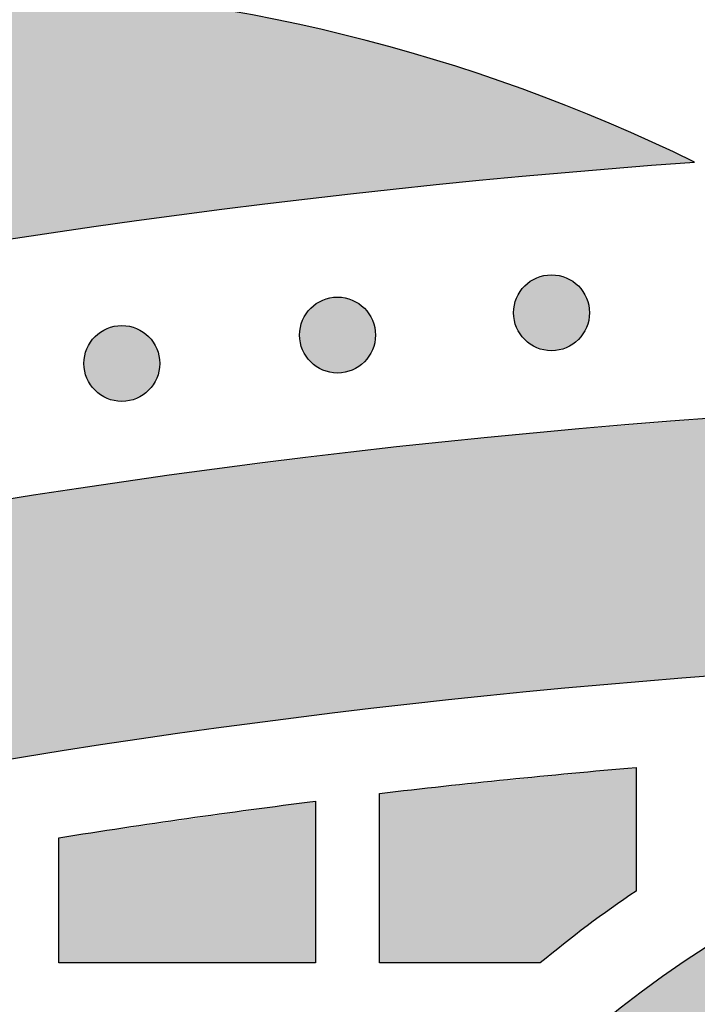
# Model space of a CAD drawing. Header units: millimetres. Extents: x -3873 to -97, y 912 to 4165.
# Tile 357 of 725: x -3389 to -3357, y 1817 to 1863. Entities that reach past the tile are written whole.
import ezdxf

# ---------------------------------------------------------------- set-up
doc = ezdxf.new("R2010")
doc.units = ezdxf.units.MM
doc.layers.add('pattern', color=7, linetype='Continuous', true_color=0x000000)

msp = doc.modelspace()

# ---------------------------------------------------------------- hatches: boundary and pattern name
at = {"layer": 'pattern'}
for points in [[(-3590.232, 1760.037), (-3584.211, 1765.154), (-3578.072, 1770.166), (-3571.816, 1775.068), (-3565.448, 1779.858), (-3558.969, 1784.531), (-3552.384, 1789.083), (-3545.695, 1793.512), (-3538.906, 1797.813), (-3532.021, 1801.983), (-3525.043, 1806.02), (-3517.977, 1809.919), (-3510.826, 1813.679), (-3503.594, 1817.297), (-3496.286, 1820.769), (-3488.906, 1824.095), (-3481.459, 1827.27), (-3473.949, 1830.295), (-3466.381, 1833.166), (-3458.76, 1835.882), (-3451.089, 1838.442), (-3443.375, 1840.844), (-3435.622, 1843.087), (-3427.835, 1845.171), (-3420.019, 1847.095), (-3412.178, 1848.859), (-3404.318, 1850.461), (-3396.443, 1851.903), (-3388.558, 1853.184), (-3380.669, 1854.305), (-3372.78, 1855.266), (-3364.895, 1856.068), (-3357.02, 1856.711), (-3358.983, 1857.641), (-3360.976, 1858.52), (-3362.996, 1859.348), (-3365.041, 1860.122), (-3367.11, 1860.842), (-3369.199, 1861.507), (-3371.307, 1862.116), (-3373.431, 1862.668), (-3375.569, 1863.163), (-3377.719, 1863.599), (-3379.878, 1863.978), (-3382.045, 1864.298), (-3384.216, 1864.559), (-3386.389, 1864.762), (-3388.563, 1864.906), (-3390.734, 1864.991), (-3402.798, 1862.959), (-3414.835, 1860.562), (-3426.827, 1857.799), (-3438.758, 1854.671), (-3450.61, 1851.181), (-3462.369, 1847.331), (-3474.017, 1843.125), (-3485.539, 1838.569), (-3496.918, 1833.668), (-3508.14, 1828.43), (-3519.189, 1822.861), (-3530.051, 1816.972), (-3540.712, 1810.77), (-3551.16, 1804.267), (-3561.381, 1797.473), (-3571.364, 1790.401), (-3572.91, 1788.783), (-3574.415, 1787.12), (-3575.878, 1785.412), (-3577.295, 1783.661), (-3578.665, 1781.868), (-3579.987, 1780.037), (-3581.259, 1778.168), (-3582.479, 1776.264), (-3583.646, 1774.327), (-3584.759, 1772.359), (-3585.815, 1770.362), (-3586.815, 1768.34), (-3587.758, 1766.294), (-3588.642, 1764.226), (-3589.467, 1762.14)], [(-3362.453, 1850.924), (-3362.481, 1850.951), (-3362.51, 1850.978), (-3362.54, 1851.005), (-3362.57, 1851.031), (-3362.602, 1851.057), (-3362.634, 1851.082), (-3362.668, 1851.107), (-3362.702, 1851.131), (-3362.737, 1851.155), (-3362.773, 1851.177), (-3362.809, 1851.199), (-3362.846, 1851.221), (-3362.884, 1851.241), (-3362.923, 1851.261), (-3362.962, 1851.28), (-3363.003, 1851.298), (-3363.043, 1851.315), (-3363.085, 1851.331), (-3363.127, 1851.346), (-3363.169, 1851.36), (-3363.212, 1851.373), (-3363.255, 1851.385), (-3363.299, 1851.396), (-3363.344, 1851.406), (-3363.388, 1851.415), (-3363.433, 1851.422), (-3363.479, 1851.429), (-3363.524, 1851.434), (-3363.57, 1851.438), (-3363.615, 1851.441), (-3363.661, 1851.443), (-3363.707, 1851.443), (-3363.753, 1851.443), (-3363.799, 1851.441), (-3363.845, 1851.438), (-3363.89, 1851.434), (-3363.936, 1851.429), (-3363.981, 1851.422), (-3364.026, 1851.415), (-3364.071, 1851.406), (-3364.115, 1851.396), (-3364.159, 1851.385), (-3364.202, 1851.373), (-3364.245, 1851.36), (-3364.288, 1851.346), (-3364.33, 1851.331), (-3364.371, 1851.315), (-3364.412, 1851.298), (-3364.452, 1851.28), (-3364.491, 1851.261), (-3364.53, 1851.241), (-3364.568, 1851.221), (-3364.605, 1851.199), (-3364.642, 1851.177), (-3364.678, 1851.155), (-3364.713, 1851.131), (-3364.747, 1851.107), (-3364.78, 1851.082), (-3364.812, 1851.057), (-3364.844, 1851.031), (-3364.875, 1851.005), (-3364.905, 1850.978), (-3364.934, 1850.951), (-3364.962, 1850.924), (-3364.989, 1850.896), (-3365.017, 1850.867), (-3365.043, 1850.837), (-3365.07, 1850.806), (-3365.095, 1850.774), (-3365.121, 1850.742), (-3365.145, 1850.709), (-3365.169, 1850.675), (-3365.193, 1850.64), (-3365.215, 1850.604), (-3365.237, 1850.567), (-3365.259, 1850.53), (-3365.279, 1850.492), (-3365.299, 1850.453), (-3365.318, 1850.414), (-3365.336, 1850.374), (-3365.353, 1850.333), (-3365.369, 1850.292), (-3365.384, 1850.25), (-3365.398, 1850.207), (-3365.411, 1850.164), (-3365.423, 1850.121), (-3365.434, 1850.077), (-3365.444, 1850.033), (-3365.453, 1849.988), (-3365.46, 1849.943), (-3365.467, 1849.898), (-3365.472, 1849.852), (-3365.476, 1849.807), (-3365.479, 1849.761), (-3365.481, 1849.715), (-3365.482, 1849.669), (-3365.481, 1849.623), (-3365.479, 1849.577), (-3365.476, 1849.532), (-3365.472, 1849.486), (-3365.467, 1849.44), (-3365.46, 1849.395), (-3365.453, 1849.35), (-3365.444, 1849.306), (-3365.434, 1849.261), (-3365.423, 1849.217), (-3365.411, 1849.174), (-3365.398, 1849.131), (-3365.384, 1849.088), (-3365.369, 1849.047), (-3365.353, 1849.005), (-3365.336, 1848.964), (-3365.318, 1848.924), (-3365.299, 1848.885), (-3365.279, 1848.846), (-3365.259, 1848.808), (-3365.237, 1848.771), (-3365.215, 1848.734), (-3365.193, 1848.699), (-3365.169, 1848.664), (-3365.145, 1848.63), (-3365.121, 1848.596), (-3365.095, 1848.564), (-3365.07, 1848.532), (-3365.043, 1848.502), (-3365.017, 1848.472), (-3364.989, 1848.443), (-3364.962, 1848.415), (-3364.934, 1848.387), (-3364.905, 1848.36), (-3364.875, 1848.333), (-3364.844, 1848.307), (-3364.812, 1848.281), (-3364.78, 1848.256), (-3364.747, 1848.231), (-3364.713, 1848.207), (-3364.678, 1848.184), (-3364.642, 1848.161), (-3364.605, 1848.139), (-3364.568, 1848.118), (-3364.53, 1848.097), (-3364.491, 1848.078), (-3364.452, 1848.059), (-3364.412, 1848.041), (-3364.371, 1848.024), (-3364.33, 1848.008), (-3364.288, 1847.993), (-3364.245, 1847.978), (-3364.202, 1847.965), (-3364.159, 1847.953), (-3364.115, 1847.942), (-3364.071, 1847.933), (-3364.026, 1847.924), (-3363.981, 1847.916), (-3363.936, 1847.91), (-3363.89, 1847.904), (-3363.845, 1847.9), (-3363.799, 1847.897), (-3363.753, 1847.895), (-3363.707, 1847.895), (-3363.661, 1847.895), (-3363.615, 1847.897), (-3363.57, 1847.9), (-3363.524, 1847.904), (-3363.479, 1847.91), (-3363.433, 1847.916), (-3363.388, 1847.924), (-3363.344, 1847.933), (-3363.299, 1847.942), (-3363.255, 1847.953), (-3363.212, 1847.965), (-3363.169, 1847.978), (-3363.127, 1847.993), (-3363.085, 1848.008), (-3363.043, 1848.024), (-3363.003, 1848.041), (-3362.962, 1848.059), (-3362.923, 1848.078), (-3362.884, 1848.097), (-3362.846, 1848.118), (-3362.809, 1848.139), (-3362.773, 1848.161), (-3362.737, 1848.184), (-3362.702, 1848.207), (-3362.668, 1848.231), (-3362.634, 1848.256), (-3362.602, 1848.281), (-3362.57, 1848.307), (-3362.54, 1848.333), (-3362.51, 1848.36), (-3362.481, 1848.387), (-3362.453, 1848.415), (-3362.425, 1848.443), (-3362.398, 1848.472), (-3362.371, 1848.502), (-3362.345, 1848.532), (-3362.319, 1848.564), (-3362.294, 1848.596), (-3362.269, 1848.63), (-3362.245, 1848.664), (-3362.222, 1848.699), (-3362.199, 1848.734), (-3362.177, 1848.771), (-3362.156, 1848.808), (-3362.135, 1848.846), (-3362.116, 1848.885), (-3362.097, 1848.924), (-3362.079, 1848.964), (-3362.062, 1849.005), (-3362.046, 1849.047), (-3362.031, 1849.088), (-3362.017, 1849.131), (-3362.003, 1849.174), (-3361.991, 1849.217), (-3361.98, 1849.261), (-3361.971, 1849.306), (-3361.962, 1849.35), (-3361.954, 1849.395), (-3361.948, 1849.44), (-3361.942, 1849.486), (-3361.938, 1849.532), (-3361.935, 1849.577), (-3361.934, 1849.623), (-3361.933, 1849.669), (-3361.934, 1849.715), (-3361.935, 1849.761), (-3361.938, 1849.807), (-3361.942, 1849.852), (-3361.948, 1849.898), (-3361.954, 1849.943), (-3361.962, 1849.988), (-3361.971, 1850.033), (-3361.98, 1850.077), (-3361.991, 1850.121), (-3362.003, 1850.164), (-3362.017, 1850.207), (-3362.031, 1850.25), (-3362.046, 1850.292), (-3362.062, 1850.333), (-3362.079, 1850.374), (-3362.097, 1850.414), (-3362.116, 1850.453), (-3362.135, 1850.492), (-3362.156, 1850.53), (-3362.177, 1850.567), (-3362.199, 1850.604), (-3362.222, 1850.64), (-3362.245, 1850.675), (-3362.269, 1850.709), (-3362.294, 1850.742), (-3362.319, 1850.774), (-3362.345, 1850.806), (-3362.371, 1850.837), (-3362.398, 1850.867), (-3362.425, 1850.896)], [(-3372.462, 1849.881), (-3372.49, 1849.909), (-3372.519, 1849.936), (-3372.549, 1849.963), (-3372.58, 1849.989), (-3372.612, 1850.015), (-3372.644, 1850.04), (-3372.677, 1850.065), (-3372.712, 1850.089), (-3372.746, 1850.112), (-3372.782, 1850.135), (-3372.819, 1850.157), (-3372.856, 1850.178), (-3372.894, 1850.199), (-3372.933, 1850.218), (-3372.972, 1850.237), (-3373.012, 1850.255), (-3373.053, 1850.272), (-3373.094, 1850.288), (-3373.136, 1850.303), (-3373.179, 1850.317), (-3373.222, 1850.33), (-3373.265, 1850.342), (-3373.309, 1850.353), (-3373.353, 1850.363), (-3373.398, 1850.372), (-3373.443, 1850.38), (-3373.488, 1850.386), (-3373.534, 1850.391), (-3373.579, 1850.396), (-3373.625, 1850.399), (-3373.671, 1850.4), (-3373.717, 1850.401), (-3373.763, 1850.4), (-3373.809, 1850.399), (-3373.855, 1850.396), (-3373.9, 1850.391), (-3373.946, 1850.386), (-3373.991, 1850.38), (-3374.036, 1850.372), (-3374.081, 1850.363), (-3374.125, 1850.353), (-3374.169, 1850.342), (-3374.212, 1850.33), (-3374.255, 1850.317), (-3374.298, 1850.303), (-3374.34, 1850.288), (-3374.381, 1850.272), (-3374.422, 1850.255), (-3374.462, 1850.237), (-3374.501, 1850.218), (-3374.54, 1850.199), (-3374.578, 1850.178), (-3374.615, 1850.157), (-3374.652, 1850.135), (-3374.687, 1850.112), (-3374.722, 1850.089), (-3374.756, 1850.065), (-3374.79, 1850.04), (-3374.822, 1850.015), (-3374.854, 1849.989), (-3374.884, 1849.963), (-3374.914, 1849.936), (-3374.943, 1849.909), (-3374.972, 1849.881), (-3374.999, 1849.853), (-3375.026, 1849.824), (-3375.053, 1849.794), (-3375.079, 1849.763), (-3375.105, 1849.732), (-3375.13, 1849.699), (-3375.155, 1849.666), (-3375.179, 1849.632), (-3375.202, 1849.597), (-3375.225, 1849.561), (-3375.247, 1849.525), (-3375.268, 1849.488), (-3375.289, 1849.45), (-3375.309, 1849.411), (-3375.327, 1849.371), (-3375.345, 1849.331), (-3375.362, 1849.291), (-3375.378, 1849.249), (-3375.394, 1849.207), (-3375.408, 1849.165), (-3375.421, 1849.122), (-3375.433, 1849.078), (-3375.444, 1849.034), (-3375.454, 1848.99), (-3375.462, 1848.946), (-3375.47, 1848.901), (-3375.476, 1848.855), (-3375.482, 1848.81), (-3375.486, 1848.764), (-3375.489, 1848.718), (-3375.491, 1848.673), (-3375.491, 1848.627), (-3375.491, 1848.581), (-3375.489, 1848.535), (-3375.486, 1848.489), (-3375.482, 1848.443), (-3375.476, 1848.398), (-3375.47, 1848.353), (-3375.462, 1848.308), (-3375.454, 1848.263), (-3375.444, 1848.219), (-3375.433, 1848.175), (-3375.421, 1848.131), (-3375.408, 1848.088), (-3375.394, 1848.046), (-3375.378, 1848.004), (-3375.362, 1847.963), (-3375.345, 1847.922), (-3375.327, 1847.882), (-3375.309, 1847.842), (-3375.289, 1847.804), (-3375.268, 1847.766), (-3375.247, 1847.728), (-3375.225, 1847.692), (-3375.202, 1847.656), (-3375.179, 1847.621), (-3375.155, 1847.587), (-3375.13, 1847.554), (-3375.105, 1847.521), (-3375.079, 1847.49), (-3375.053, 1847.459), (-3375.026, 1847.429), (-3374.999, 1847.4), (-3374.972, 1847.372), (-3374.943, 1847.344), (-3374.914, 1847.317), (-3374.884, 1847.291), (-3374.854, 1847.264), (-3374.822, 1847.239), (-3374.79, 1847.213), (-3374.756, 1847.189), (-3374.722, 1847.165), (-3374.687, 1847.141), (-3374.652, 1847.118), (-3374.615, 1847.096), (-3374.578, 1847.075), (-3374.54, 1847.055), (-3374.501, 1847.035), (-3374.462, 1847.016), (-3374.422, 1846.998), (-3374.381, 1846.981), (-3374.34, 1846.965), (-3374.298, 1846.95), (-3374.255, 1846.936), (-3374.212, 1846.923), (-3374.169, 1846.911), (-3374.125, 1846.9), (-3374.081, 1846.89), (-3374.036, 1846.881), (-3373.991, 1846.874), (-3373.946, 1846.867), (-3373.9, 1846.862), (-3373.855, 1846.858), (-3373.809, 1846.855), (-3373.763, 1846.853), (-3373.717, 1846.852), (-3373.671, 1846.853), (-3373.625, 1846.855), (-3373.579, 1846.858), (-3373.534, 1846.862), (-3373.488, 1846.867), (-3373.443, 1846.874), (-3373.398, 1846.881), (-3373.353, 1846.89), (-3373.309, 1846.9), (-3373.265, 1846.911), (-3373.222, 1846.923), (-3373.179, 1846.936), (-3373.136, 1846.95), (-3373.094, 1846.965), (-3373.053, 1846.981), (-3373.012, 1846.998), (-3372.972, 1847.016), (-3372.933, 1847.035), (-3372.894, 1847.055), (-3372.856, 1847.075), (-3372.819, 1847.096), (-3372.782, 1847.118), (-3372.746, 1847.141), (-3372.712, 1847.165), (-3372.677, 1847.189), (-3372.644, 1847.213), (-3372.612, 1847.239), (-3372.58, 1847.264), (-3372.549, 1847.291), (-3372.519, 1847.317), (-3372.49, 1847.344), (-3372.462, 1847.372), (-3372.435, 1847.4), (-3372.408, 1847.429), (-3372.381, 1847.459), (-3372.355, 1847.49), (-3372.329, 1847.521), (-3372.304, 1847.554), (-3372.279, 1847.587), (-3372.255, 1847.621), (-3372.232, 1847.656), (-3372.209, 1847.692), (-3372.187, 1847.728), (-3372.166, 1847.766), (-3372.145, 1847.804), (-3372.125, 1847.842), (-3372.107, 1847.882), (-3372.089, 1847.922), (-3372.072, 1847.963), (-3372.055, 1848.004), (-3372.04, 1848.046), (-3372.026, 1848.088), (-3372.013, 1848.131), (-3372.001, 1848.175), (-3371.99, 1848.219), (-3371.98, 1848.263), (-3371.972, 1848.308), (-3371.964, 1848.353), (-3371.957, 1848.398), (-3371.952, 1848.443), (-3371.948, 1848.489), (-3371.945, 1848.535), (-3371.943, 1848.581), (-3371.943, 1848.627), (-3371.943, 1848.673), (-3371.945, 1848.718), (-3371.948, 1848.764), (-3371.952, 1848.81), (-3371.957, 1848.855), (-3371.964, 1848.901), (-3371.972, 1848.946), (-3371.98, 1848.99), (-3371.99, 1849.034), (-3372.001, 1849.078), (-3372.013, 1849.122), (-3372.026, 1849.165), (-3372.04, 1849.207), (-3372.055, 1849.249), (-3372.072, 1849.291), (-3372.089, 1849.331), (-3372.107, 1849.371), (-3372.125, 1849.411), (-3372.145, 1849.45), (-3372.166, 1849.488), (-3372.187, 1849.525), (-3372.209, 1849.561), (-3372.232, 1849.597), (-3372.255, 1849.632), (-3372.279, 1849.666), (-3372.304, 1849.699), (-3372.329, 1849.732), (-3372.355, 1849.763), (-3372.381, 1849.794), (-3372.408, 1849.824), (-3372.435, 1849.853)], [(-3382.552, 1848.553), (-3382.58, 1848.581), (-3382.609, 1848.608), (-3382.639, 1848.635), (-3382.67, 1848.661), (-3382.701, 1848.687), (-3382.734, 1848.712), (-3382.767, 1848.737), (-3382.801, 1848.761), (-3382.836, 1848.784), (-3382.872, 1848.807), (-3382.908, 1848.829), (-3382.946, 1848.85), (-3382.984, 1848.871), (-3383.022, 1848.89), (-3383.062, 1848.909), (-3383.102, 1848.927), (-3383.143, 1848.944), (-3383.184, 1848.96), (-3383.226, 1848.975), (-3383.268, 1848.989), (-3383.311, 1849.003), (-3383.355, 1849.015), (-3383.399, 1849.026), (-3383.443, 1849.035), (-3383.488, 1849.044), (-3383.533, 1849.052), (-3383.578, 1849.058), (-3383.623, 1849.064), (-3383.669, 1849.068), (-3383.715, 1849.071), (-3383.761, 1849.072), (-3383.807, 1849.073), (-3383.853, 1849.072), (-3383.898, 1849.071), (-3383.944, 1849.068), (-3383.99, 1849.064), (-3384.035, 1849.058), (-3384.081, 1849.052), (-3384.126, 1849.044), (-3384.17, 1849.035), (-3384.215, 1849.026), (-3384.258, 1849.015), (-3384.302, 1849.003), (-3384.345, 1848.989), (-3384.387, 1848.975), (-3384.429, 1848.96), (-3384.471, 1848.944), (-3384.511, 1848.927), (-3384.551, 1848.909), (-3384.591, 1848.89), (-3384.63, 1848.871), (-3384.668, 1848.85), (-3384.705, 1848.829), (-3384.741, 1848.807), (-3384.777, 1848.784), (-3384.812, 1848.761), (-3384.846, 1848.737), (-3384.879, 1848.712), (-3384.912, 1848.687), (-3384.943, 1848.661), (-3384.974, 1848.635), (-3385.004, 1848.608), (-3385.033, 1848.581), (-3385.061, 1848.553), (-3385.089, 1848.525), (-3385.116, 1848.496), (-3385.143, 1848.466), (-3385.169, 1848.436), (-3385.195, 1848.404), (-3385.22, 1848.372), (-3385.245, 1848.338), (-3385.269, 1848.304), (-3385.292, 1848.269), (-3385.315, 1848.233), (-3385.337, 1848.197), (-3385.358, 1848.16), (-3385.379, 1848.122), (-3385.398, 1848.083), (-3385.417, 1848.044), (-3385.435, 1848.003), (-3385.452, 1847.963), (-3385.468, 1847.921), (-3385.483, 1847.879), (-3385.497, 1847.837), (-3385.51, 1847.794), (-3385.522, 1847.75), (-3385.533, 1847.707), (-3385.543, 1847.662), (-3385.552, 1847.618), (-3385.56, 1847.573), (-3385.566, 1847.527), (-3385.571, 1847.482), (-3385.576, 1847.436), (-3385.579, 1847.391), (-3385.58, 1847.345), (-3385.581, 1847.299), (-3385.58, 1847.253), (-3385.579, 1847.207), (-3385.576, 1847.161), (-3385.571, 1847.115), (-3385.566, 1847.07), (-3385.56, 1847.025), (-3385.552, 1846.98), (-3385.543, 1846.935), (-3385.533, 1846.891), (-3385.522, 1846.847), (-3385.51, 1846.804), (-3385.497, 1846.761), (-3385.483, 1846.718), (-3385.468, 1846.676), (-3385.452, 1846.635), (-3385.435, 1846.594), (-3385.417, 1846.554), (-3385.398, 1846.514), (-3385.379, 1846.476), (-3385.358, 1846.438), (-3385.337, 1846.4), (-3385.315, 1846.364), (-3385.292, 1846.328), (-3385.269, 1846.293), (-3385.245, 1846.259), (-3385.22, 1846.226), (-3385.195, 1846.194), (-3385.169, 1846.162), (-3385.143, 1846.131), (-3385.116, 1846.101), (-3385.089, 1846.072), (-3385.061, 1846.044), (-3385.033, 1846.017), (-3385.004, 1845.989), (-3384.974, 1845.963), (-3384.943, 1845.936), (-3384.912, 1845.911), (-3384.879, 1845.885), (-3384.846, 1845.861), (-3384.812, 1845.837), (-3384.777, 1845.813), (-3384.741, 1845.791), (-3384.705, 1845.769), (-3384.668, 1845.747), (-3384.63, 1845.727), (-3384.591, 1845.707), (-3384.551, 1845.688), (-3384.511, 1845.67), (-3384.471, 1845.653), (-3384.429, 1845.637), (-3384.387, 1845.622), (-3384.345, 1845.608), (-3384.302, 1845.595), (-3384.258, 1845.583), (-3384.215, 1845.572), (-3384.17, 1845.562), (-3384.126, 1845.553), (-3384.081, 1845.546), (-3384.035, 1845.539), (-3383.99, 1845.534), (-3383.944, 1845.53), (-3383.898, 1845.527), (-3383.853, 1845.525), (-3383.807, 1845.524), (-3383.761, 1845.525), (-3383.715, 1845.527), (-3383.669, 1845.53), (-3383.623, 1845.534), (-3383.578, 1845.539), (-3383.533, 1845.546), (-3383.488, 1845.553), (-3383.443, 1845.562), (-3383.399, 1845.572), (-3383.355, 1845.583), (-3383.311, 1845.595), (-3383.268, 1845.608), (-3383.226, 1845.622), (-3383.184, 1845.637), (-3383.143, 1845.653), (-3383.102, 1845.67), (-3383.062, 1845.688), (-3383.022, 1845.707), (-3382.984, 1845.727), (-3382.946, 1845.747), (-3382.908, 1845.769), (-3382.872, 1845.791), (-3382.836, 1845.813), (-3382.801, 1845.837), (-3382.767, 1845.861), (-3382.734, 1845.885), (-3382.701, 1845.911), (-3382.67, 1845.936), (-3382.639, 1845.963), (-3382.609, 1845.989), (-3382.58, 1846.017), (-3382.552, 1846.044), (-3382.525, 1846.072), (-3382.497, 1846.101), (-3382.471, 1846.131), (-3382.444, 1846.162), (-3382.419, 1846.194), (-3382.393, 1846.226), (-3382.369, 1846.259), (-3382.345, 1846.293), (-3382.321, 1846.328), (-3382.299, 1846.364), (-3382.277, 1846.4), (-3382.255, 1846.438), (-3382.235, 1846.476), (-3382.215, 1846.514), (-3382.196, 1846.554), (-3382.178, 1846.594), (-3382.161, 1846.635), (-3382.145, 1846.676), (-3382.13, 1846.718), (-3382.116, 1846.761), (-3382.103, 1846.804), (-3382.091, 1846.847), (-3382.08, 1846.891), (-3382.07, 1846.935), (-3382.061, 1846.98), (-3382.054, 1847.025), (-3382.047, 1847.07), (-3382.042, 1847.115), (-3382.038, 1847.161), (-3382.035, 1847.207), (-3382.033, 1847.253), (-3382.032, 1847.299), (-3382.033, 1847.345), (-3382.035, 1847.391), (-3382.038, 1847.436), (-3382.042, 1847.482), (-3382.047, 1847.527), (-3382.054, 1847.573), (-3382.061, 1847.618), (-3382.07, 1847.662), (-3382.08, 1847.707), (-3382.091, 1847.75), (-3382.103, 1847.794), (-3382.116, 1847.837), (-3382.13, 1847.879), (-3382.145, 1847.921), (-3382.161, 1847.963), (-3382.178, 1848.003), (-3382.196, 1848.044), (-3382.215, 1848.083), (-3382.235, 1848.122), (-3382.255, 1848.16), (-3382.277, 1848.197), (-3382.299, 1848.233), (-3382.321, 1848.269), (-3382.345, 1848.304), (-3382.369, 1848.338), (-3382.393, 1848.372), (-3382.419, 1848.404), (-3382.444, 1848.436), (-3382.471, 1848.466), (-3382.497, 1848.496), (-3382.525, 1848.525)], [(-3548.425, 1762.569), (-3542.562, 1766.72), (-3536.603, 1770.771), (-3530.552, 1774.716), (-3524.41, 1778.553), (-3518.182, 1782.28), (-3511.87, 1785.893), (-3505.477, 1789.39), (-3499.006, 1792.767), (-3492.46, 1796.024), (-3485.844, 1799.156), (-3479.16, 1802.162), (-3472.413, 1805.04), (-3465.605, 1807.788), (-3458.741, 1810.403), (-3451.825, 1812.885), (-3444.86, 1815.232), (-3437.85, 1817.441), (-3430.8, 1819.513), (-3423.713, 1821.446), (-3416.594, 1823.239), (-3409.447, 1824.891), (-3402.276, 1826.403), (-3395.085, 1827.772), (-3387.878, 1828.999), (-3380.66, 1830.085), (-3373.434, 1831.029), (-3366.206, 1831.83), (-3358.978, 1832.491), (-3351.755, 1833.011), (-3344.541, 1833.391), (-3337.34, 1833.631), (-3330.156, 1833.733), (-3330.156, 1845.733), (-3338.55, 1845.605), (-3346.971, 1845.292), (-3355.411, 1844.795), (-3363.864, 1844.112), (-3372.326, 1843.241), (-3380.789, 1842.182), (-3389.248, 1840.933), (-3397.695, 1839.494), (-3406.126, 1837.866), (-3414.533, 1836.049), (-3422.909, 1834.042), (-3431.25, 1831.847), (-3439.547, 1829.464), (-3447.796, 1826.895), (-3455.99, 1824.141), (-3464.122, 1821.205), (-3472.186, 1818.089), (-3480.178, 1814.793), (-3488.089, 1811.323), (-3495.916, 1807.68), (-3503.652, 1803.867), (-3511.292, 1799.888), (-3518.83, 1795.747), (-3526.262, 1791.447), (-3533.582, 1786.993), (-3540.787, 1782.388), (-3547.871, 1777.637), (-3554.83, 1772.745), (-3561.66, 1767.717), (-3568.357, 1762.557), (-3574.918, 1757.27), (-3581.34, 1751.862), (-3579.196, 1752.17), (-3577.056, 1752.527), (-3574.922, 1752.933), (-3572.795, 1753.389), (-3570.676, 1753.895), (-3568.568, 1754.449), (-3566.472, 1755.052), (-3564.39, 1755.702), (-3562.324, 1756.401), (-3560.275, 1757.147), (-3558.244, 1757.939), (-3556.234, 1758.777), (-3554.245, 1759.659), (-3552.28, 1760.586), (-3550.34, 1761.556)], [(-3330.156, 1735.387), (-3331.03, 1735.44), (-3331.911, 1735.512), (-3332.796, 1735.604), (-3333.687, 1735.717), (-3334.582, 1735.851), (-3335.48, 1736.006), (-3336.381, 1736.182), (-3337.285, 1736.38), (-3338.189, 1736.601), (-3339.095, 1736.844), (-3340, 1737.109), (-3340.905, 1737.397), (-3341.807, 1737.709), (-3342.707, 1738.043), (-3343.604, 1738.401), (-3344.496, 1738.782), (-3345.384, 1739.186), (-3346.265, 1739.614), (-3347.139, 1740.064), (-3348.006, 1740.538), (-3348.863, 1741.035), (-3349.711, 1741.554), (-3350.549, 1742.095), (-3351.376, 1742.659), (-3352.19, 1743.244), (-3352.991, 1743.851), (-3353.778, 1744.478), (-3354.551, 1745.126), (-3355.308, 1745.794), (-3356.049, 1746.481), (-3356.773, 1747.187), (-3357.48, 1747.911), (-3358.168, 1748.652), (-3358.837, 1749.41), (-3359.487, 1750.184), (-3360.116, 1750.973), (-3360.725, 1751.777), (-3361.313, 1752.594), (-3361.879, 1753.425), (-3362.423, 1754.267), (-3362.945, 1755.12), (-3363.445, 1755.983), (-3363.922, 1756.856), (-3364.375, 1757.737), (-3364.805, 1758.626), (-3365.212, 1759.522), (-3365.596, 1760.423), (-3365.956, 1761.329), (-3366.292, 1762.239), (-3366.605, 1763.152), (-3366.895, 1764.068), (-3367.161, 1764.985), (-3367.404, 1765.902), (-3367.625, 1766.82), (-3367.823, 1767.736), (-3367.998, 1768.651), (-3368.151, 1769.563), (-3368.283, 1770.471), (-3368.393, 1771.376), (-3368.483, 1772.277), (-3368.551, 1773.172), (-3368.6, 1774.061), (-3368.628, 1774.944), (-3368.638, 1775.82), (-3368.628, 1776.695), (-3368.6, 1777.578), (-3368.551, 1778.468), (-3368.483, 1779.363), (-3368.393, 1780.263), (-3368.283, 1781.168), (-3368.151, 1782.077), (-3367.998, 1782.989), (-3367.823, 1783.903), (-3367.625, 1784.82), (-3367.404, 1785.737), (-3367.161, 1786.655), (-3366.895, 1787.572), (-3366.605, 1788.487), (-3366.292, 1789.4), (-3365.956, 1790.31), (-3365.596, 1791.216), (-3365.212, 1792.118), (-3364.805, 1793.013), (-3364.375, 1793.902), (-3363.922, 1794.783), (-3363.445, 1795.656), (-3362.945, 1796.519), (-3362.423, 1797.373), (-3361.879, 1798.215), (-3361.313, 1799.045), (-3360.725, 1799.862), (-3360.116, 1800.666), (-3359.487, 1801.455), (-3358.837, 1802.229), (-3358.168, 1802.987), (-3357.48, 1803.729), (-3356.773, 1804.453), (-3356.049, 1805.158), (-3355.308, 1805.845), (-3354.551, 1806.513), (-3353.778, 1807.161), (-3352.991, 1807.789), (-3352.19, 1808.395), (-3351.376, 1808.98), (-3350.549, 1809.544), (-3349.711, 1810.086), (-3348.863, 1810.605), (-3348.006, 1811.101), (-3347.139, 1811.575), (-3346.265, 1812.025), (-3345.384, 1812.453), (-3344.496, 1812.857), (-3343.604, 1813.238), (-3342.707, 1813.596), (-3341.807, 1813.93), (-3340.905, 1814.242), (-3340, 1814.53), (-3339.095, 1814.796), (-3338.189, 1815.038), (-3337.285, 1815.259), (-3336.381, 1815.457), (-3335.48, 1815.634), (-3334.582, 1815.788), (-3333.687, 1815.922), (-3332.796, 1816.035), (-3331.911, 1816.127), (-3331.03, 1816.199), (-3330.156, 1816.252), (-3330.156, 1828.263), (-3331.297, 1828.208), (-3332.446, 1828.126), (-3333.603, 1828.018), (-3334.766, 1827.884), (-3335.936, 1827.722), (-3337.11, 1827.532), (-3338.289, 1827.314), (-3339.47, 1827.068), (-3340.654, 1826.792), (-3341.839, 1826.486), (-3343.025, 1826.151), (-3344.209, 1825.786), (-3345.392, 1825.391), (-3346.571, 1824.965), (-3347.746, 1824.508), (-3348.916, 1824.021), (-3350.08, 1823.503), (-3351.236, 1822.954), (-3352.383, 1822.375), (-3353.52, 1821.766), (-3354.646, 1821.126), (-3355.759, 1820.456), (-3356.859, 1819.757), (-3357.945, 1819.028), (-3359.014, 1818.271), (-3360.067, 1817.486), (-3361.101, 1816.672), (-3362.117, 1815.832), (-3363.112, 1814.966), (-3364.086, 1814.074), (-3365.038, 1813.157), (-3365.967, 1812.216), (-3366.872, 1811.252), (-3367.752, 1810.266), (-3368.606, 1809.259), (-3369.434, 1808.231), (-3370.235, 1807.184), (-3371.008, 1806.12), (-3371.752, 1805.038), (-3372.468, 1803.94), (-3373.155, 1802.828), (-3373.812, 1801.702), (-3374.439, 1800.564), (-3375.035, 1799.414), (-3375.601, 1798.255), (-3376.136, 1797.087), (-3376.64, 1795.911), (-3377.113, 1794.728), (-3377.556, 1793.54), (-3377.967, 1792.349), (-3378.348, 1791.154), (-3378.698, 1789.957), (-3379.018, 1788.759), (-3379.307, 1787.562), (-3379.567, 1786.366), (-3379.798, 1785.173), (-3379.999, 1783.982), (-3380.172, 1782.797), (-3380.317, 1781.616), (-3380.434, 1780.441), (-3380.524, 1779.273), (-3380.588, 1778.113), (-3380.625, 1776.962), (-3380.638, 1775.82), (-3380.625, 1774.677), (-3380.588, 1773.526), (-3380.524, 1772.366), (-3380.434, 1771.198), (-3380.317, 1770.023), (-3380.172, 1768.843), (-3379.999, 1767.657), (-3379.798, 1766.467), (-3379.567, 1765.273), (-3379.307, 1764.077), (-3379.018, 1762.88), (-3378.698, 1761.682), (-3378.348, 1760.485), (-3377.967, 1759.291), (-3377.556, 1758.099), (-3377.113, 1756.911), (-3376.64, 1755.729), (-3376.136, 1754.553), (-3375.601, 1753.384), (-3375.035, 1752.225), (-3374.439, 1751.076), (-3373.812, 1749.937), (-3373.155, 1748.811), (-3372.468, 1747.699), (-3371.752, 1746.601), (-3371.008, 1745.52), (-3370.235, 1744.455), (-3369.434, 1743.408), (-3368.606, 1742.381), (-3367.752, 1741.373), (-3366.872, 1740.387), (-3365.967, 1739.423), (-3365.038, 1738.482), (-3364.086, 1737.565), (-3363.112, 1736.673), (-3362.117, 1735.807), (-3361.101, 1734.967), (-3360.067, 1734.154), (-3359.014, 1733.368), (-3357.945, 1732.611), (-3356.859, 1731.883), (-3355.759, 1731.183), (-3354.646, 1730.514), (-3353.52, 1729.874), (-3352.383, 1729.264), (-3351.236, 1728.685), (-3350.08, 1728.136), (-3348.916, 1727.618), (-3347.746, 1727.131), (-3346.571, 1726.675), (-3345.392, 1726.249), (-3344.209, 1725.853), (-3343.025, 1725.488), (-3341.839, 1725.153), (-3340.654, 1724.848), (-3339.47, 1724.572), (-3338.289, 1724.325), (-3337.11, 1724.107), (-3335.936, 1723.917), (-3334.766, 1723.756), (-3333.603, 1723.621), (-3332.446, 1723.513), (-3331.297, 1723.432), (-3330.156, 1723.376)], [(-3359.754, 1828.413), (-3359.754, 1822.636), (-3360.905, 1821.839), (-3362.035, 1821.013), (-3363.145, 1820.159), (-3364.233, 1819.279), (-3371.754, 1819.279), (-3371.754, 1827.2)], [(-3386.754, 1825.128), (-3374.754, 1826.836), (-3374.754, 1819.279), (-3386.754, 1819.279)]]:
    msp.add_hatch(color=256, dxfattribs=at).paths.add_polyline_path(points, flags=0)

# ---------------------------------------------------------------- linework, layer by layer
msp.add_line((-3359.754, 1828.413), (-3359.754, 1822.636), dxfattribs=at)
for points in [[(-3374.754, 1826.836), (-3374.754, 1819.279), (-3386.754, 1819.279), (-3386.754, 1825.128)], [(-3364.233, 1819.279), (-3371.754, 1819.279), (-3371.754, 1827.2)]]:
    msp.add_lwpolyline(points, dxfattribs=at)
for centre in [(-3363.707, 1849.669), (-3373.717, 1848.627), (-3383.807, 1847.299)]:
    msp.add_circle(centre, 1.774, dxfattribs=at)
for centre, radius, start, end in [((-3392.862, 1783.547), 81.472, 63.90063, 88.50321), ((-3328.4, 1458.038), 387.7, 90.25949, 130.7236), ((-3328.156, 1775.82), 52.482, 92.184, 267.816), ((-3328.156, 1775.82), 56.482, 124.0173, 129.697)]:
    msp.add_arc(centre, radius, start, end, dxfattribs=at)
at = {"layer": 'pattern', "extrusion": (0, 0, -1)}
for radius, start, end in [(399.7, 49.07488, 85.89393), (375.7, 54.15167, 89.73222), (371.7, 83.30193, 85.16113), (371.7, 80.96764, 82.83605)]:
    msp.add_arc((3328.4, 1458.038), radius, start, end, dxfattribs=at)

doc.saveas('drawing.dxf')
